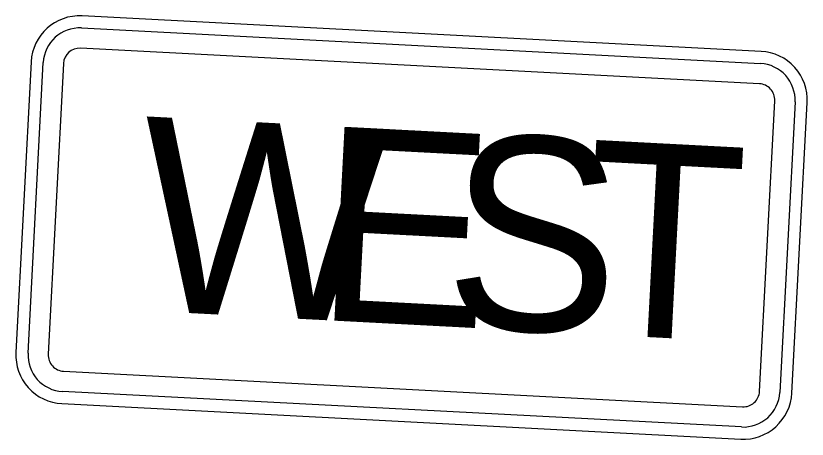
# Model space of a CAD drawing. Extents: x 1581789 to 1622364, y 1043167 to 1103486.
# Drawn here: x 1612717.94 to 1612734.23, y 1090163.79 to 1090172.52 of the extents above; entities that cross this region are included whole.
import ezdxf

# ---------------------------------------------------------------- set-up
doc = ezdxf.new("R2010")
doc.units = 0
doc.layers.add('RD_PD_ALT1_TX', color=7, linetype='Continuous')

msp = doc.modelspace()

# ---------------------------------------------------------------- linework, layer by layer
at = {"layer": 'RD_PD_ALT1_TX'}
for points in [[(1612733.283, 1090171.785), (1612719.302, 1090172.518)], [(1612719.289, 1090172.268), (1612733.27, 1090171.536)], [(1612733.248, 1090171.12), (1612719.267, 1090171.852)], [(1612718.251, 1090171.571), (1612717.937, 1090165.579)], [(1612718.187, 1090165.566), (1612718.501, 1090171.558)], [(1612718.917, 1090171.536), (1612718.603, 1090165.545)], [(1612733.25, 1090164.777), (1612733.563, 1090170.769)], [(1612733.98, 1090170.747), (1612733.666, 1090164.756)], [(1612733.915, 1090164.743), (1612734.229, 1090170.734)], [(1612718.918, 1090165.194), (1612732.899, 1090164.462)], [(1612732.877, 1090164.046), (1612718.897, 1090164.778)], [(1612718.884, 1090164.529), (1612732.864, 1090163.796)]]:
    msp.add_lwpolyline(points, dxfattribs=at)
for centre, radius, start, end in [((1612719.25, 1090171.519), 1, 87.0018, 177.0014), ((1612719.25, 1090171.519), 0.75, 87.0018, 177.0014), ((1612719.25, 1090171.519), 0.333, 87.0018, 177.0014), ((1612733.231, 1090170.787), 1, 357.0015, 87.0018), ((1612733.231, 1090170.787), 0.75, 357.0015, 87.0018), ((1612733.231, 1090170.787), 0.333, 357.0015, 87.0018), ((1612718.936, 1090165.527), 1, 177.0014, 267.0016), ((1612718.936, 1090165.527), 0.75, 177.0014, 267.0016), ((1612718.936, 1090165.527), 0.333, 177.0014, 267.0016), ((1612732.917, 1090164.795), 0.333, 267.0016, 357.0018), ((1612732.917, 1090164.795), 1, 267.0016, 357.0018), ((1612732.917, 1090164.795), 0.75, 267.0016, 357.0018)]:
    msp.add_arc(centre, radius, start, end, dxfattribs=at)

# ---------------------------------------------------------------- texts
for s, p in [('W', (1612720.4, 1090166.452)), ('E', (1612724.057, 1090166.26)), ('S', (1612726.715, 1090166.121)), ('T', (1612729.56, 1090165.972))]:
    msp.add_text(s, height=4, rotation=357.0015, dxfattribs=at).set_placement(p)

doc.saveas('drawing.dxf')
